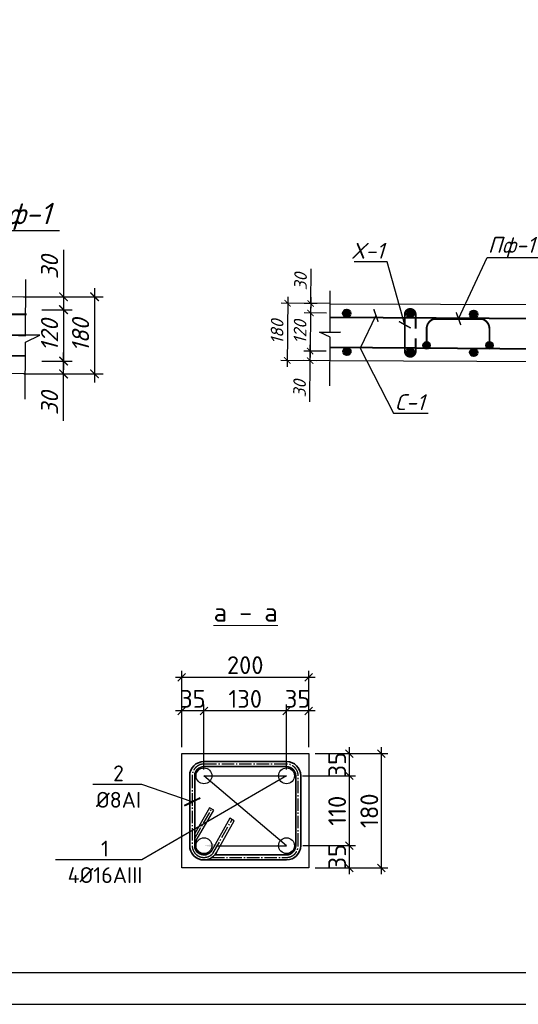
# Model space of a CAD drawing. Header units: millimetres. Extents: x -33345 to 4712671, y -3392 to 121473.
# Tile 654 of 656: x 3381632 to 3389487, y 44501 to 60009. Entities that reach past the tile are written whole.
import ezdxf
from ezdxf import colors
from ezdxf.entities.mleader import LeaderData, LeaderLine
from ezdxf.math import Vec2, Vec3

# ---------------------------------------------------------------- set-up
doc = ezdxf.new("R2010")
doc.units = ezdxf.units.MM
doc.linetypes.add('AM_DIN_G_W050', pattern=[13.75, 9.75, -1.5, 1, -1.5])
for name, color, linetype, lineweight in [('.', 7, 'Continuous', 15), ('0.25', 7, 'Continuous', 25), ('w-Армирования', 172, 'Continuous', 30), ('w-текст', 7, 'Continuous', 0)]:
    doc.layers.add(name, color=color, linetype=linetype, lineweight=lineweight)
doc.layers.add('_ось', color=130, linetype='Continuous')
doc.styles.add('GOST-2.304_Type-B', font='GOST Common.ttf')
doc.styles.add('ISOCTEUR', font='isocpeui.ttf')
doc.styles.add('Констр', font='isocpeui.ttf')
doc.styles.add('Тохир', font='isocpeui.ttf', dxfattribs={"oblique": 2, "height": 250})
doc.dimstyles.new('20', dxfattribs={"dimscale": 100, "dimtxt": 2, "dimasz": 1, "dimexe": 1, "dimexo": 1.5, "dimtad": 1, "dimdec": 0, "dimlfac": 0.2, "dimrnd": 5, "dimdsep": 46, "dimtxsty": 'Констр', "dimblk": 'ARCHTICK', "dimcen": 2.5, "dimdle": 1, "dimadec": 0, "dimazin": 0, "dimtfac": 1, "dimtdec": 0, "dimtmove": 2, "dimatfit": 3, "dimldrblk": 'OBLIQUE', "dimfxl": 1.25, "dimtolj": 1, "dimtzin": 0, "dimarcsym": 0})
doc.dimstyles.new('ISO-100', dxfattribs={"dimtxt": 200, "dimasz": 120, "dimexe": 100, "dimexo": 100, "dimgap": 50, "dimtad": 1, "dimdec": 0, "dimtxsty": 'ISOCTEUR', "dimblk": 'OBLIQUE', "dimcen": 0, "dimdle": 100, "dimclrd": 256, "dimadec": 0, "dimazin": 0, "dimtfac": 1, "dimtdec": 0, "dimtmove": 0, "dimatfit": 3, "dimfxl": 1, "dimarcsym": 0})

# ---------------------------------------------------------------- blocks, each defined once
blk = doc.blocks.new('*U282')
at = {"layer": '0.25', "color": 5, "linetype": 'Continuous', "lineweight": 25, "ltscale": 100}
blk.add_lwpolyline([(-72619, 0), (0, 0), (0, 42000), (-72619, 42000), (-72619, 0)], dxfattribs=at)
at = {"layer": '0.25', "color": 7, "linetype": 'Continuous', "lineweight": 30, "ltscale": 100}
blk.add_lwpolyline([(-70619, 500), (-500, 500), (-500, 41500), (-70619, 41500), (-70619, 500)], dxfattribs=at)
blk = doc.blocks.new('_ArchTick')
at = {"color": 0, "linetype": 'ByBlock', "const_width": 0.15}
blk.add_lwpolyline([(-0.5, -0.5), (0.5, 0.5)], dxfattribs=at)
blk = doc.blocks.new('*D657')
at = {"color": 0, "lineweight": -2, "ltscale": 100, "transparency": 16777216}
for p, q in [((-49132918, 22639905), (-49132918, 22638805)), ((-49133746, 22639805), (-49132818, 22639805)), ((-49133744, 22638905), (-49132818, 22638905))]:
    blk.add_line(p, q, dxfattribs=at)
at = {"layer": 'Defpoints', "color": 0, "lineweight": 0, "ltscale": 100, "transparency": 16777216}
for p in [(-49133896, 22639805), (-49133894, 22638905), (-49132918, 22638905)]:
    blk.add_point(p, dxfattribs=at)
at = {"color": 0, "lineweight": -2, "ltscale": 100, "transparency": 16777216, "xscale": 100, "yscale": 100, "zscale": 100}
for p, rotation in [((-49132918, 22639805), 90), ((-49132918, 22638905), 270)]:
    blk.add_blockref('_ArchTick', p, dxfattribs=dict(at, rotation=rotation))
at = {"color": 0, "ltscale": 100, "transparency": 16777216, "insert": (-49133081, 22639355), "char_height": 200, "attachment_point": 5, "rotation": 90, "style": 'Констр'}
blk.add_mtext('\\A1;180', dxfattribs=at)
blk = doc.blocks.new('_Oblique')
at = {"color": 0, "linetype": 'ByBlock', "lineweight": -2}
blk.add_line((-0.5, -0.5), (0.5, 0.5), dxfattribs=at)
blk = doc.blocks.new('*D330')
at = {"color": 0, "lineweight": -2, "ltscale": 200, "transparency": 16777216}
for p, q in [((-49133280, 22640351), (-49133280, 22639804)), ((-49133280, 22639904), (-49133280, 22639554)), ((-49133383, 22639804), (-49133180, 22639804)), ((-49133533, 22639654), (-49133180, 22639654))]:
    blk.add_line(p, q, dxfattribs=at)
at = {"layer": 'Defpoints', "color": 0, "ltscale": 200, "transparency": 16777216}
for p in [(-49133533, 22639804), (-49133683, 22639654), (-49133280, 22639654)]:
    blk.add_point(p, dxfattribs=at)
at = {"color": 0, "lineweight": -2, "ltscale": 200, "transparency": 16777216, "xscale": 100, "yscale": 100, "zscale": 100}
for p, rotation in [((-49133280, 22639804), 90), ((-49133280, 22639654), 270)]:
    blk.add_blockref('_ArchTick', p, dxfattribs=dict(at, rotation=rotation))
at = {"color": 0, "ltscale": 200, "transparency": 16777216, "insert": (-49133443, 22640148), "char_height": 200, "attachment_point": 5, "rotation": 90, "style": 'Констр'}
blk.add_mtext('\\A1;30', dxfattribs=at)
blk = doc.blocks.new('*D658')
at = {"color": 0, "lineweight": -2, "ltscale": 200, "transparency": 16777216}
for p, q in [((-49133280, 22639754), (-49133280, 22638954)), ((-49133533, 22639654), (-49133180, 22639654)), ((-49133532, 22639054), (-49133180, 22639054))]:
    blk.add_line(p, q, dxfattribs=at)
at = {"layer": 'Defpoints', "color": 0, "lineweight": 0, "ltscale": 200, "transparency": 16777216}
for p in [(-49133683, 22639654), (-49133682, 22639054), (-49133280, 22639054)]:
    blk.add_point(p, dxfattribs=at)
at = {"color": 0, "lineweight": -2, "ltscale": 200, "transparency": 16777216, "xscale": 100, "yscale": 100, "zscale": 100}
for p, rotation in [((-49133280, 22639654), 90), ((-49133280, 22639054), 270)]:
    blk.add_blockref('_ArchTick', p, dxfattribs=dict(at, rotation=rotation))
at = {"color": 0, "ltscale": 200, "transparency": 16777216, "insert": (-49133443, 22639354), "char_height": 200, "attachment_point": 5, "rotation": 90, "style": 'Констр'}
blk.add_mtext('\\A1;120', dxfattribs=at)
blk = doc.blocks.new('*D659')
at = {"color": 0, "lineweight": -2, "ltscale": 200, "transparency": 16777216}
for p, q in [((-49133280, 22638804), (-49133280, 22639154)), ((-49133533, 22639054), (-49133180, 22639054)), ((-49133383, 22638904), (-49133180, 22638904)), ((-49133280, 22638358), (-49133280, 22638904))]:
    blk.add_line(p, q, dxfattribs=at)
at = {"layer": 'Defpoints', "color": 0, "lineweight": 0, "ltscale": 200, "transparency": 16777216}
for p in [(-49133683, 22639054), (-49133280, 22639054), (-49133533, 22638904)]:
    blk.add_point(p, dxfattribs=at)
at = {"color": 0, "lineweight": -2, "ltscale": 200, "transparency": 16777216, "xscale": 100, "yscale": 100, "zscale": 100}
for p, rotation in [((-49133280, 22639054), 90), ((-49133280, 22638904), 270)]:
    blk.add_blockref('_ArchTick', p, dxfattribs=dict(at, rotation=rotation))
at = {"color": 0, "ltscale": 200, "transparency": 16777216, "insert": (-49133443, 22638561), "char_height": 200, "attachment_point": 5, "rotation": 90, "style": 'Констр'}
blk.add_mtext('\\A1;30', dxfattribs=at)
blk = doc.blocks.new('*D663')
at = {"color": 0, "lineweight": -2, "ltscale": 100, "transparency": 16777216}
for p, q in [((-43336378, 22899261), (-43336387, 22898161)), ((-43335703, 22899156), (-43336479, 22899162)), ((-43335712, 22898256), (-43336486, 22898262))]:
    blk.add_line(p, q, dxfattribs=at)
at = {"layer": 'Defpoints', "color": 0, "lineweight": 0, "ltscale": 100, "transparency": 16777216}
for p in [(-43335553, 22899154), (-43336386, 22898261), (-43335562, 22898254)]:
    blk.add_point(p, dxfattribs=at)
at = {"color": 0, "lineweight": -2, "ltscale": 100, "transparency": 16777216, "xscale": 100, "yscale": 100, "zscale": 100}
for p, rotation in [((-43336379, 22899161), 89.53416999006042), ((-43336386, 22898261), 269.5341699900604)]:
    blk.add_blockref('_ArchTick', p, dxfattribs=dict(at, rotation=rotation))
at = {"color": 0, "ltscale": 100, "transparency": 16777216, "insert": (-43336545, 22898712), "char_height": 200, "attachment_point": 5, "rotation": 89.5342, "style": 'Констр'}
blk.add_mtext('\\A1;180', dxfattribs=at)
blk = doc.blocks.new('*D337')
at = {"color": 0, "lineweight": -2, "ltscale": 200, "transparency": 16777216}
for p, q in [((-43336012, 22899704), (-43336017, 22899158)), ((-43336016, 22899258), (-43336019, 22898908)), ((-43335914, 22899157), (-43336117, 22899159)), ((-43335765, 22899006), (-43336118, 22899009))]:
    blk.add_line(p, q, dxfattribs=at)
at = {"layer": 'Defpoints', "color": 0, "ltscale": 200, "transparency": 16777216}
for p in [(-43335764, 22899156), (-43336018, 22899008), (-43335615, 22899005)]:
    blk.add_point(p, dxfattribs=at)
at = {"color": 0, "lineweight": -2, "ltscale": 200, "transparency": 16777216, "xscale": 100, "yscale": 100, "zscale": 100}
for p, rotation in [((-43336017, 22899158), 89.53416999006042), ((-43336018, 22899008), 269.5341699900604)]:
    blk.add_blockref('_ArchTick', p, dxfattribs=dict(at, rotation=rotation))
at = {"color": 0, "ltscale": 200, "transparency": 16777216, "insert": (-43336176, 22899503), "char_height": 200, "attachment_point": 5, "rotation": 89.5342, "style": 'Констр'}
blk.add_mtext('\\A1;30', dxfattribs=at)
blk = doc.blocks.new('*D664')
at = {"color": 0, "lineweight": -2, "ltscale": 200, "transparency": 16777216}
for p, q in [((-43336018, 22899108), (-43336024, 22898308)), ((-43335765, 22899006), (-43336119, 22899009)), ((-43335772, 22898406), (-43336124, 22898409))]:
    blk.add_line(p, q, dxfattribs=at)
at = {"layer": 'Defpoints', "color": 0, "lineweight": 0, "ltscale": 200, "transparency": 16777216}
for p in [(-43335615, 22899005), (-43336024, 22898408), (-43335622, 22898405)]:
    blk.add_point(p, dxfattribs=at)
at = {"color": 0, "lineweight": -2, "ltscale": 200, "transparency": 16777216, "xscale": 100, "yscale": 100, "zscale": 100}
for p, rotation in [((-43336019, 22899008), 89.53416999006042), ((-43336024, 22898408), 269.5341699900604)]:
    blk.add_blockref('_ArchTick', p, dxfattribs=dict(at, rotation=rotation))
at = {"color": 0, "ltscale": 200, "transparency": 16777216, "insert": (-43336184, 22898710), "char_height": 200, "attachment_point": 5, "rotation": 89.5342, "style": 'Констр'}
blk.add_mtext('\\A1;120', dxfattribs=at)
blk = doc.blocks.new('*D665')
at = {"color": 0, "lineweight": -2, "ltscale": 200, "transparency": 16777216}
for p, q in [((-43336026, 22898158), (-43336023, 22898508)), ((-43335771, 22898406), (-43336124, 22898409)), ((-43335922, 22898257), (-43336125, 22898259)), ((-43336030, 22897612), (-43336025, 22898258))]:
    blk.add_line(p, q, dxfattribs=at)
at = {"layer": 'Defpoints', "color": 0, "lineweight": 0, "ltscale": 200, "transparency": 16777216}
for p in [(-43336024, 22898408), (-43335621, 22898405), (-43335772, 22898256)]:
    blk.add_point(p, dxfattribs=at)
at = {"color": 0, "lineweight": -2, "ltscale": 200, "transparency": 16777216, "xscale": 100, "yscale": 100, "zscale": 100}
for p, rotation in [((-43336024, 22898408), 89.53416999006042), ((-43336025, 22898258), 269.5341699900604)]:
    blk.add_blockref('_ArchTick', p, dxfattribs=dict(at, rotation=rotation))
at = {"color": 0, "ltscale": 200, "transparency": 16777216, "insert": (-43336191, 22897816), "char_height": 200, "attachment_point": 5, "rotation": 89.5342, "style": 'Констр'}
blk.add_mtext('\\A1;30', dxfattribs=at)
blk = doc.blocks.new('*D3962')
at = {"lineweight": -2, "transparency": 16777216}
blk.add_line((3386823, 48550), (3386823, 48000), dxfattribs=at)
at = {"color": 0, "lineweight": -2, "transparency": 16777216}
for p, q in [((3386437, 48450), (3386923, 48450)), ((3386087, 48100), (3386923, 48100))]:
    blk.add_line(p, q, dxfattribs=at)
at = {"layer": 'Defpoints', "color": 0, "lineweight": 30, "transparency": 16777216}
for p in [(3386337, 48450), (3385987, 48100), (3386823, 48100)]:
    blk.add_point(p, dxfattribs=at)
at = {"lineweight": -2, "transparency": 16777216, "xscale": 120, "yscale": 120, "zscale": 120}
for p, rotation in [((3386823, 48450), 90), ((3386823, 48100), 270)]:
    blk.add_blockref('_Oblique', p, dxfattribs=dict(at, rotation=rotation))
at = {"color": 0, "transparency": 16777216, "insert": (3386633, 48275), "char_height": 280, "attachment_point": 5, "rotation": 90, "style": 'GOST-2.304_Type-B'}
blk.add_mtext('{\\fISOCPEUR|b0|i0|c204|p34;35}', dxfattribs=at)
blk = doc.blocks.new('*D3963')
at = {"color": 0, "lineweight": -2, "transparency": 16777216}
for p, q in [((3386087, 48100), (3386923, 48100)), ((3386090, 47000), (3386923, 47000))]:
    blk.add_line(p, q, dxfattribs=at)
at = {"lineweight": -2, "transparency": 16777216}
blk.add_line((3386823, 48200), (3386823, 46900), dxfattribs=at)
at = {"layer": 'Defpoints', "color": 0, "lineweight": 30, "transparency": 16777216}
for p in [(3385987, 48100), (3385990, 47000), (3386823, 47000)]:
    blk.add_point(p, dxfattribs=at)
at = {"lineweight": -2, "transparency": 16777216, "xscale": 120, "yscale": 120, "zscale": 120}
for p, rotation in [((3386823, 48100), 90), ((3386823, 47000), 270)]:
    blk.add_blockref('_Oblique', p, dxfattribs=dict(at, rotation=rotation))
at = {"color": 0, "transparency": 16777216, "insert": (3386633, 47550), "char_height": 280, "attachment_point": 5, "rotation": 90, "style": 'GOST-2.304_Type-B'}
blk.add_mtext('{\\fISOCPEUR|b0|i0|c204|p34;110}', dxfattribs=at)
blk = doc.blocks.new('*D3964')
at = {"color": 0, "lineweight": -2, "transparency": 16777216}
for p, q in [((3386090, 47000), (3386923, 47000)), ((3386437, 46650), (3386923, 46650))]:
    blk.add_line(p, q, dxfattribs=at)
at = {"lineweight": -2, "transparency": 16777216}
blk.add_line((3386823, 47100), (3386823, 46550), dxfattribs=at)
at = {"layer": 'Defpoints', "color": 0, "lineweight": 30, "transparency": 16777216}
for p in [(3385990, 47000), (3386337, 46650), (3386823, 46650)]:
    blk.add_point(p, dxfattribs=at)
at = {"lineweight": -2, "transparency": 16777216, "xscale": 120, "yscale": 120, "zscale": 120}
for p, rotation in [((3386823, 47000), 90), ((3386823, 46650), 270)]:
    blk.add_blockref('_Oblique', p, dxfattribs=dict(at, rotation=rotation))
at = {"color": 0, "transparency": 16777216, "insert": (3386633, 46825), "char_height": 280, "attachment_point": 5, "rotation": 90, "style": 'GOST-2.304_Type-B'}
blk.add_mtext('{\\fISOCPEUR|b0|i0|c204|p34;35}', dxfattribs=at)
blk = doc.blocks.new('*D3965')
at = {"color": 0, "lineweight": -2, "transparency": 16777216}
for p, q in [((3385835, 48200), (3385835, 49222)), ((3386185, 48550), (3386185, 49222))]:
    blk.add_line(p, q, dxfattribs=at)
at = {"lineweight": -2, "transparency": 16777216}
blk.add_line((3386285, 49122), (3385735, 49122), dxfattribs=at)
at = {"layer": 'Defpoints', "color": 0, "lineweight": 30, "transparency": 16777216}
for p in [(3385835, 49122), (3386185, 48450), (3385835, 48100)]:
    blk.add_point(p, dxfattribs=at)
at = {"lineweight": -2, "transparency": 16777216, "xscale": 120, "yscale": 120, "zscale": 120, "rotation": 180}
blk.add_blockref('_Oblique', (3385835, 49122), dxfattribs=at)
at = {"lineweight": -2, "transparency": 16777216, "xscale": 120, "yscale": 120, "zscale": 120}
blk.add_blockref('_Oblique', (3386185, 49122), dxfattribs=at)
at = {"color": 0, "transparency": 16777216, "insert": (3386010, 49312), "char_height": 280, "attachment_point": 5, "style": 'GOST-2.304_Type-B'}
blk.add_mtext('{\\fISOCPEUR|b0|i0|c204|p34;35}', dxfattribs=at)
blk = doc.blocks.new('*D3966')
at = {"color": 0, "lineweight": -2, "transparency": 16777216}
for p, q in [((3384185, 48600), (3384185, 49222)), ((3384535, 48200), (3384535, 49222))]:
    blk.add_line(p, q, dxfattribs=at)
at = {"lineweight": -2, "transparency": 16777216}
blk.add_line((3384635, 49122), (3384085, 49122), dxfattribs=at)
at = {"layer": 'Defpoints', "color": 0, "lineweight": 30, "transparency": 16777216}
for p in [(3384185, 49122), (3384185, 48500), (3384535, 48100)]:
    blk.add_point(p, dxfattribs=at)
at = {"lineweight": -2, "transparency": 16777216, "xscale": 120, "yscale": 120, "zscale": 120, "rotation": 180}
blk.add_blockref('_Oblique', (3384185, 49122), dxfattribs=at)
at = {"lineweight": -2, "transparency": 16777216, "xscale": 120, "yscale": 120, "zscale": 120}
blk.add_blockref('_Oblique', (3384535, 49122), dxfattribs=at)
at = {"color": 0, "transparency": 16777216, "insert": (3384360, 49312), "char_height": 280, "attachment_point": 5, "style": 'GOST-2.304_Type-B'}
blk.add_mtext('{\\fISOCPEUR|b0|i0|c204|p34;35}', dxfattribs=at)
blk = doc.blocks.new('*D3967')
at = {"lineweight": -2, "transparency": 16777216}
blk.add_line((3387330, 46550), (3387330, 48550), dxfattribs=at)
at = {"color": 0, "lineweight": -2, "transparency": 16777216}
for p, q in [((3386285, 48450), (3387430, 48450)), ((3386285, 46650), (3387430, 46650))]:
    blk.add_line(p, q, dxfattribs=at)
at = {"layer": 'Defpoints', "color": 0, "lineweight": 30, "transparency": 16777216}
for p in [(3386185, 48450), (3387330, 48450), (3386185, 46650)]:
    blk.add_point(p, dxfattribs=at)
at = {"lineweight": -2, "transparency": 16777216, "xscale": 120, "yscale": 120, "zscale": 120}
for p, rotation in [((3387330, 48450), 90), ((3387330, 46650), 270)]:
    blk.add_blockref('_Oblique', p, dxfattribs=dict(at, rotation=rotation))
at = {"color": 0, "transparency": 16777216, "insert": (3387140, 47550), "char_height": 280, "attachment_point": 5, "rotation": 90, "style": 'GOST-2.304_Type-B'}
blk.add_mtext('{\\fISOCPEUR|b0|i0|c204|p34;180}', dxfattribs=at)
blk = doc.blocks.new('*D3968')
at = {"color": 0, "lineweight": -2, "transparency": 16777216}
for p, q in [((3384535, 48200), (3384535, 49222)), ((3385835, 48200), (3385835, 49222))]:
    blk.add_line(p, q, dxfattribs=at)
at = {"lineweight": -2, "transparency": 16777216}
blk.add_line((3385935, 49122), (3384435, 49122), dxfattribs=at)
at = {"layer": 'Defpoints', "color": 0, "lineweight": 30, "transparency": 16777216}
for p in [(3384535, 49122), (3384535, 48100), (3385835, 48100)]:
    blk.add_point(p, dxfattribs=at)
at = {"lineweight": -2, "transparency": 16777216, "xscale": 120, "yscale": 120, "zscale": 120, "rotation": 180}
blk.add_blockref('_Oblique', (3384535, 49122), dxfattribs=at)
at = {"lineweight": -2, "transparency": 16777216, "xscale": 120, "yscale": 120, "zscale": 120}
blk.add_blockref('_Oblique', (3385835, 49122), dxfattribs=at)
at = {"color": 0, "transparency": 16777216, "insert": (3385185, 49312), "char_height": 280, "attachment_point": 5, "style": 'GOST-2.304_Type-B'}
blk.add_mtext('{\\fISOCPEUR|b0|i0|c204|p34;130}', dxfattribs=at)
blk = doc.blocks.new('*D3969')
at = {"lineweight": -2, "transparency": 16777216}
blk.add_line((3384085, 49653), (3386285, 49653), dxfattribs=at)
at = {"color": 0, "lineweight": -2, "transparency": 16777216}
for p, q in [((3384185, 48550), (3384185, 49753)), ((3386185, 48550), (3386185, 49753))]:
    blk.add_line(p, q, dxfattribs=at)
at = {"layer": 'Defpoints', "color": 0, "lineweight": 30, "transparency": 16777216}
for p in [(3386185, 49653), (3384185, 48450), (3386185, 48450)]:
    blk.add_point(p, dxfattribs=at)
at = {"lineweight": -2, "transparency": 16777216, "xscale": 120, "yscale": 120, "zscale": 120, "rotation": 180}
blk.add_blockref('_Oblique', (3384185, 49653), dxfattribs=at)
at = {"lineweight": -2, "transparency": 16777216, "xscale": 120, "yscale": 120, "zscale": 120}
blk.add_blockref('_Oblique', (3386185, 49653), dxfattribs=at)
at = {"color": 0, "transparency": 16777216, "insert": (3385185, 49843), "char_height": 280, "attachment_point": 5, "style": 'GOST-2.304_Type-B'}
blk.add_mtext('{\\fISOCPEUR|b0|i0|c204|p34;200}', dxfattribs=at)
blk = doc.blocks.new('wAE')
at = {"color": 217, "lineweight": 40, "true_color": 0x93278f}
for p, q in [((-49140282.2, 22639618.4), (-49133712.9, 22639602.4)), ((-49140285.3, 22639132.6), (-49133721.3, 22639116.7))]:
    blk.add_line(p, q, dxfattribs=at)
for points in [[(-49133727.8, 22638610.2), (-49133724.4, 22639275.9), (-49133557.6, 22639355.7), (-49133890.4, 22639358.4), (-49133723.5, 22639350.6), (-49133720.2, 22640004.8)], [(-49140281, 22639829.4), (-49133721.2, 22639804.4)], [(-49137197, 22639818.5), (-49133721.2, 22639804.4)], [(-49133724.5, 22638904.4), (-49140286.2, 22638929.5)]]:
    blk.add_lwpolyline(points)
at = {"ltscale": 200}
for base, p1, p2, angle, picture, middle in [((-49133280, 22639654.4), (-49133532.7, 22639804.4), (-49133682.7, 22639654.4), 90, '*D330', (-49133336.6, 22640148.2)), ((-49133280, 22639054.4), (-49133532.7, 22638904.4), (-49133682.7, 22639054.4), 270, '*D659', (-49133336.6, 22638560.7))]:
    dim = blk.add_linear_dim(base=base, p1=p1, p2=p2, angle=angle, dimstyle='20', override={"dimblk1": 'ArchTick', "dimblk2": 'ArchTick', "dimsah": 1, "dimtmove": 1}, dxfattribs=at)
    dim.commit()
    dim.dimension.update_dxf_attribs({"geometry": picture, "text_midpoint": middle, "dimtype": 128})
at = {"ltscale": 100}
dim = blk.add_linear_dim(base=(-49132918.4, 22638905.1), p1=(-49133896.4, 22639805.1), p2=(-49133894.4, 22638905.1), angle=90, dimstyle='20', override={"dimblk1": 'ArchTick', "dimblk2": 'ArchTick', "dimsah": 1}, dxfattribs=at)
dim.commit()
dim.dimension.update_dxf_attribs({"geometry": '*D657', "text_midpoint": (-49133080.9, 22639355.1)})
at = {"ltscale": 200}
dim = blk.add_linear_dim(base=(-49133280, 22639054.4), p1=(-49133682.7, 22639654.4), p2=(-49133681.8, 22639054.4), angle=90, dimstyle='20', override={"dimscale": 100, "dimlfac": 0.2, "dimtxsty": 'Констр', "dimblk1": 'ArchTick', "dimblk2": 'ArchTick', "dimsah": 1, "dimtolj": 1}, dxfattribs=at)
dim.commit()
dim.dimension.update_dxf_attribs({"geometry": '*D658', "text_midpoint": (-49133442.5, 22639354.4)})
ml = blk.add_multileader_mtext('Standard')
ml.set_content('Пф-1', color=256, style='Тохир')
ml.set_leader_properties()
ml.set_arrow_properties(name='ARCHTICK')
ml.build(insert=Vec2(0, 0))
ml.multileader.update_dxf_attribs({"text_left_attachment_type": 6, "text_right_attachment_type": 6, "dogleg_length": 0.36, "arrow_head_size": 150})
ctx = ml.context
ctx.base_point, ctx.char_height, ctx.arrow_head_size, ctx.landing_gap_size, ctx.plane_origin = Vec3(-49134177.4, 22640575.9), 250, 150, 10, Vec3(-49117998.5, 22644571.5)
ctx.left_attachment, ctx.right_attachment = 6, 6
notes = []
notes.append((ctx, [(0, (1, 1, 0), (-49134177.7, 22640575.9), (1, 0), 0.36, [(1, [(-49134629.2, 22639612.8)], 0, [])])]))
ctx.mtext.insert, ctx.mtext.rotation, ctx.mtext.flow_direction = Vec3(-49134167.4, 22640900.9), 6.2831853, 5
for ctx, leaders in notes:
    for number, flags, end, landing, length, lines in leaders:
        leader = LeaderData()
        leader.index, (leader.has_last_leader_line, leader.has_dogleg_vector, leader.attachment_direction) = number, flags
        leader.last_leader_point, leader.dogleg_vector, leader.dogleg_length = Vec3(end), Vec3(landing), length
        for number, points, colour, breaks in lines:
            line = LeaderLine()
            line.index, line.vertices, line.color, line.breaks = number, Vec3.list(points), colors.encode_raw_color(colour), breaks
            leader.lines.append(line)
        ctx.leaders.append(leader)
blk = doc.blocks.new('qersas')
at = {"layer": '.'}
h = blk.add_hatch(color=256, dxfattribs=at)
h.dxf.hatch_style = 1
h.paths.add_polyline_path([(-43334247.7, 22898499.2, 1), (-43334131.7, 22898499.2, 1)])
h = blk.add_hatch(color=256, dxfattribs=at)
h.dxf.hatch_style = 1
h.paths.add_polyline_path([(-43333258.2, 22898499.2, 1), (-43333142.2, 22898499.2, 1)])
at = {"lineweight": 40, "true_color": 0x93278f}
h = blk.add_hatch(color=217, dxfattribs=at)
h.dxf.hatch_style = 1
edge = h.paths.add_edge_path()
edge.add_arc((-43335448, 22899003.5), 60, 0, 360)
h = blk.add_hatch(color=217, dxfattribs=at)
h.dxf.hatch_style = 1
edge = h.paths.add_edge_path()
edge.add_arc((-43334448, 22898995.4), 60, 0, 360)
h = blk.add_hatch(color=217, dxfattribs=at)
h.dxf.hatch_style = 1
edge = h.paths.add_edge_path()
edge.add_arc((-43333448, 22898987.3), 60, 0, 360)
h = blk.add_hatch(color=217, dxfattribs=at)
h.dxf.hatch_style = 1
edge = h.paths.add_edge_path()
edge.add_arc((-43335446.1, 22898403.5), 60, 0, 360)
h = blk.add_hatch(color=217, dxfattribs=at)
h.dxf.hatch_style = 1
edge = h.paths.add_edge_path()
edge.add_arc((-43334447.1, 22898395.4), 60, 0, 360)
h = blk.add_hatch(color=217, dxfattribs=at)
h.dxf.hatch_style = 1
edge = h.paths.add_edge_path()
edge.add_arc((-43333447.2, 22898387.3), 60, 0, 360)
at = {"color": 217, "lineweight": 40, "true_color": 0x93278f}
for p, q in [((-43335709.1, 22898945.3), (-43332224.4, 22898918.3)), ((-43335710.8, 22898467.9), (-43332232.7, 22898442.1))]:
    blk.add_line(p, q, dxfattribs=at)
for points in [[(-43335712.4, 22897861.5), (-43335710.4, 22898627.1), (-43335876.6, 22898708.3), (-43335543.7, 22898708.3), (-43335709.8, 22898701.8), (-43335707.9, 22899356.1)], [(-43335708.5, 22899155.6), (-43332232.7, 22899141.5)], [(-43335708.5, 22899155.6), (-43332232.7, 22899141.5)], [(-43332236, 22898241.5), (-43335711.8, 22898255.7)]]:
    blk.add_lwpolyline(points)
at = {"color": 32, "lineweight": 30, "true_color": 0xcd6928, "const_width": 30}
blk.add_lwpolyline([(-43334362.1, 22898609.5), (-43334362.1, 22898404.3, -0.4142136), (-43334447.1, 22898319.3, -0.4142136), (-43334532.1, 22898404.3), (-43334532.8, 22898987.8, -1), (-43334362.8, 22898987.8, 0), (-43334362.8, 22898763.1, -4563395051.1547174)], format="xyb", dxfattribs=at)
at = {"const_width": 30}
blk.add_lwpolyline([(-43334189.7, 22898557.1), (-43334189.7, 22898759.1, -0.3368073), (-43334070.9, 22898915.6), (-43333843.6, 22898915.3), (-43333318.2, 22898915.6, -0.3368073), (-43333199.3, 22898759.1), (-43333199.3, 22898557.1)], format="xyb", dxfattribs=at)
at = {"color": 217, "lineweight": 40, "true_color": 0x93278f}
for centre in [(-43335448, 22899003.5), (-43334448, 22898995.4), (-43333448, 22898987.3), (-43335446.1, 22898403.5), (-43334447.1, 22898395.4), (-43333447.2, 22898387.3)]:
    blk.add_circle(centre, 60, dxfattribs=at)
for centre in [(-43334189.7, 22898499.2), (-43333200.2, 22898499.2)]:
    blk.add_circle(centre, 58)
at = {"ltscale": 200}
for base, p1, p2, angle, picture, middle in [((-43336017.8, 22899008.2), (-43335764, 22899156.1), (-43335615.2, 22899004.9), 89.53417, '*D337', (-43335957.3, 22899501.4)), ((-43336023.5, 22898408.2), (-43335772.1, 22898256.1), (-43335620.9, 22898404.9), 269.53417, '*D665', (-43335971, 22897814))]:
    dim = blk.add_linear_dim(base=base, p1=p1, p2=p2, angle=angle, dimstyle='20', override={"dimblk1": 'ArchTick', "dimblk2": 'ArchTick', "dimsah": 1, "dimtmove": 1}, dxfattribs=at)
    dim.commit()
    dim.dimension.update_dxf_attribs({"geometry": picture, "text_midpoint": middle, "dimtype": 128})
at = {"ltscale": 100}
dim = blk.add_linear_dim(base=(-43336386.4, 22898261.1), p1=(-43335552.8, 22899154.4), p2=(-43335561.8, 22898254.4), angle=89.53417, dimstyle='20', override={"dimblk1": 'ArchTick', "dimblk2": 'ArchTick', "dimsah": 1}, dxfattribs=at)
dim.commit()
dim.dimension.update_dxf_attribs({"geometry": '*D663', "text_midpoint": (-43336545.2, 22898712.5)})
at = {"ltscale": 200}
dim = blk.add_linear_dim(base=(-43336023.5, 22898408.2), p1=(-43335615.2, 22899004.9), p2=(-43335621.7, 22898404.9), angle=89.53417, dimstyle='20', override={"dimscale": 100, "dimlfac": 0.2, "dimtxsty": 'Констр', "dimblk1": 'ArchTick', "dimblk2": 'ArchTick', "dimsah": 1, "dimtolj": 1}, dxfattribs=at)
dim.commit()
dim.dimension.update_dxf_attribs({"geometry": '*D664', "text_midpoint": (-43336183.6, 22898709.5)})
ml = blk.add_multileader_mtext('Standard')
ml.set_content('Пф-1', color=256, style='Тохир')
ml.set_leader_properties()
ml.set_arrow_properties(name='ARCHTICK')
ml.build(insert=Vec2(0, 0))
ml.multileader.update_dxf_attribs({"text_left_attachment_type": 6, "text_right_attachment_type": 6, "dogleg_length": 0.36, "arrow_head_size": 150})
ctx = ml.context
ctx.base_point, ctx.char_height, ctx.arrow_head_size, ctx.landing_gap_size, ctx.plane_origin = Vec3(-43333235.5, 22899882.2), 250, 150, 10, Vec3(-43317056.7, 22903877.8)
ctx.left_attachment, ctx.right_attachment = 6, 6
notes = []
notes.append((ctx, [(0, (1, 1, 0), (-43333235.8, 22899882.2), (1, 0), 0.36, [(1, [(-43333687.3, 22898919.1)], 0, [])])]))
ctx.mtext.insert, ctx.mtext.rotation, ctx.mtext.flow_direction = Vec3(-43333225.5, 22900207.2), 6.2831853, 5
ml = blk.add_multileader_mtext('Standard')
ml.set_content('X-1', color=256, style='Тохир')
ml.set_leader_properties()
ml.set_arrow_properties(name='ARCHTICK')
ml.build(insert=Vec2(0, 0))
ml.multileader.update_dxf_attribs({"text_left_attachment_type": 6, "text_right_attachment_type": 6, "dogleg_length": 0.36, "arrow_head_size": 150})
ctx = ml.context
ctx.base_point, ctx.char_height, ctx.arrow_head_size, ctx.landing_gap_size, ctx.plane_origin = Vec3(-43335392.5, 22899813.9), 250, 150, 10, Vec3(-43351170.9, 22903537.7)
ctx.left_attachment, ctx.right_attachment = 6, 6
notes.append((ctx, [(0, (1, 1, 0), (-43334812.3, 22899813.9), (-1, 0), 0.36, [(1, [(-43334532.7, 22898823.2)], 0, [])])]))
ctx.mtext.insert, ctx.mtext.flow_direction = Vec3(-43335382.5, 22900113.9), 5
ml = blk.add_multileader_mtext('Standard')
ml.set_content('C-1', color=256, style='Тохир')
ml.set_leader_properties()
ml.set_arrow_properties(name='ARCHTICK')
ml.build(insert=Vec2(0, 0))
ml.multileader.update_dxf_attribs({"text_left_attachment_type": 6, "text_right_attachment_type": 6, "dogleg_length": 0.36, "arrow_head_size": 150})
ctx = ml.context
ctx.base_point, ctx.char_height, ctx.arrow_head_size, ctx.landing_gap_size, ctx.plane_origin = Vec3(-43334707.4, 22897429.7), 250, 150, 10, Vec3(-43350549.6, 22901469.1)
ctx.left_attachment, ctx.right_attachment = 6, 6
notes.append((ctx, [(1, (1, 1, 0), (-43334709.2, 22897429.7), (1, 0), 1.8, [(0, [(-43334987.6, 22898969.6), (-43335236.1, 22898455.5)], 0, [])])]))
ctx.mtext.insert, ctx.mtext.flow_direction = Vec3(-43334697.4, 22897729.7), 5
for ctx, leaders in notes:
    for number, flags, end, landing, length, lines in leaders:
        leader = LeaderData()
        leader.index, (leader.has_last_leader_line, leader.has_dogleg_vector, leader.attachment_direction) = number, flags
        leader.last_leader_point, leader.dogleg_vector, leader.dogleg_length = Vec3(end), Vec3(landing), length
        for number, points, colour, breaks in lines:
            line = LeaderLine()
            line.index, line.vertices, line.color, line.breaks = number, Vec3.list(points), colors.encode_raw_color(colour), breaks
            leader.lines.append(line)
        ctx.leaders.append(leader)

msp = doc.modelspace()

# ---------------------------------------------------------------- linework, layer by layer
at = {"color": 0, "linetype": 'ByBlock', "lineweight": 30}
msp.add_lwpolyline([(3384184.84, 46649.894), (3384184.84, 48449.894), (3386184.84, 48449.894), (3386184.84, 46649.894)], close=True, dxfattribs=at)
at = {"layer": '_ось', "color": 1, "linetype": 'AM_DIN_G_W050', "ltscale": 20}
msp.add_lwpolyline([(3384662.902, 46814.894), (3385834.841, 46814.894, 0.414213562), (3386019.841, 46999.894), (3386019.84, 48099.894, 0.414213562), (3385834.84, 48284.894), (3384534.84, 48284.894, 0.414213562), (3384349.84, 48099.894), (3384349.84, 46999.894, 0.717775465), (3384681.962, 46887.734)], format="xyb", dxfattribs=at)
for points in [[(3384389.84, 47114.786), (3384657.71, 47578.341)], [(3384681.962, 46887.734), (3384976.778, 47411.47)]]:
    msp.add_lwpolyline(points, dxfattribs=at)
at = {"layer": '_ось', "color": 0, "linetype": 'AM_DIN_G_W050', "ltscale": 100}
msp.add_lwpolyline([(3384412.096, 46861.479, 0.183381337), (3384534.84, 46814.894), (3384534.845, 46814.894)], format="xyb", dxfattribs=at)
at = {"layer": 'w-Армирования', "color": 0, "lineweight": 35, "ltscale": 20}
for points in [[(3384732.645, 46892.664, -0.778043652), (3384309.84, 46999.894), (3384309.84, 48099.894, -0.414213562), (3384534.84, 48324.894), (3385834.84, 48324.894, -0.414213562), (3386059.84, 48099.894), (3386059.841, 46999.894, -0.414213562), (3385834.841, 46774.894), (3384534.84, 46774.894, -0.412712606), (3384309.843, 46998.741, -0.412712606)], [(3384706.886, 46854.894), (3385834.841, 46854.894, 0.414213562), (3385979.841, 46999.894), (3385979.84, 48099.894, 0.414213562), (3385834.84, 48244.894), (3384534.84, 48244.894, 0.414213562), (3384389.84, 48099.894), (3384389.84, 46999.894, 0.757045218), (3384658.485, 46924.152)], [(3384413.577, 47079.395, 0.596410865), (3384534.84, 46854.894), (3384534.864, 46854.894)]]:
    msp.add_lwpolyline(points, format="xyb", dxfattribs=at)
at = {"layer": 'w-Армирования', "color": 0, "ltscale": 20}
for points in [[(3384413.577, 47079.395), (3384690.837, 47559.198), (3384624.123, 47597.75), (3384389.84, 47192.318)], [(3384732.645, 46892.664), (3385009.904, 47392.327), (3384943.19, 47430.878), (3384658.485, 46924.152)]]:
    msp.add_lwpolyline(points, dxfattribs=at)
for centre in [(3384534.84, 48099.894), (3385834.84, 48099.894), (3384534.84, 46999.894), (3385834.84, 46999.894)]:
    msp.add_circle(centre, 125, dxfattribs=at)

# ---------------------------------------------------------------- block references
at = {"xscale": 1.35, "yscale": 1.35, "zscale": 1.35}
msp.add_blockref('wAE', (69712250.445, -30508090.89), dxfattribs=at)
at = {"color": 177, "true_color": 0x293189}
msp.add_blockref('qersas', (46722232.233, -22843619.088), dxfattribs=at)
at = {"layer": '0.25', "ltscale": 100, "transparency": 33554687}
msp.add_blockref('*U282', (3408871.727, 44501.326, 1359241.5), dxfattribs=at)

# ---------------------------------------------------------------- texts
at = {"layer": 'w-текст', "color": 0, "ltscale": 2, "insert": (3385192.294, 50827.505, -0.342), "char_height": 300, "width": 4865.05301, "attachment_point": 2, "style": 'GOST-2.304_Type-B'}
msp.add_mtext('{\\fISOCPEUR|b0|i0|c204|p34;\\Lа - а}', dxfattribs=at)

# ---------------------------------------------------------------- dimensions: what is measured, and where the dimension line sits
for base, p1, p2, picture, middle in [((3386184.84, 49652.965), (3384184.84, 48449.894), (3386184.84, 48449.894), '*D3969', (3385184.84, 49842.965)), ((3384534.84, 49122.475), (3385834.84, 48099.894), (3384534.84, 48099.894), '*D3968', (3385184.84, 49312.475))]:
    dim = msp.add_linear_dim(base=base, p1=p1, p2=p2, text='{\\fISOCPEUR|b0|i0|c204|p34;<>}', dimstyle='ISO-100', override={"dimtxt": 280, "dimlfac": 0.1, "dimtxsty": 'GOST-2.304_Type-B'})
    dim.commit()
    dim.dimension.update_dxf_attribs({"geometry": picture, "text_midpoint": middle})
for base, p1, p2, angle, picture, middle in [((3384184.84, 49122.475), (3384534.84, 48099.894), (3384184.84, 48499.894), 180, '*D3966', (3384359.84, 49122.475)), ((3385834.84, 49122.475), (3386184.84, 48449.894), (3385834.84, 48099.894), 180, '*D3965', (3386009.84, 49122.475)), ((3386822.704, 48099.894), (3386337.052, 48449.894), (3385987.052, 48099.894), 90, '*D3962', (3386822.704, 48274.894)), ((3386822.704, 46649.894), (3385989.708, 46999.894), (3386337.052, 46649.894), 90, '*D3964', (3386822.704, 46824.894))]:
    dim = msp.add_linear_dim(base=base, p1=p1, p2=p2, angle=angle, text='{\\fISOCPEUR|b0|i0|c204|p34;<>}', dimstyle='ISO-100', override={"dimtxt": 280, "dimlfac": 0.1, "dimtxsty": 'GOST-2.304_Type-B'})
    dim.commit()
    dim.dimension.update_dxf_attribs({"geometry": picture, "text_midpoint": middle, "dimtype": 160})
for base, p1, p2, picture, middle in [((3387329.875, 48449.894), (3386184.84, 46649.894), (3386184.84, 48449.894), '*D3967', (3387139.875, 47549.894)), ((3386822.704, 46999.894), (3385987.052, 48099.894), (3385989.708, 46999.894), '*D3963', (3386632.704, 47549.894))]:
    dim = msp.add_linear_dim(base=base, p1=p1, p2=p2, angle=90, text='{\\fISOCPEUR|b0|i0|c204|p34;<>}', dimstyle='ISO-100', override={"dimtxt": 280, "dimlfac": 0.1, "dimtxsty": 'GOST-2.304_Type-B'})
    dim.commit()
    dim.dimension.update_dxf_attribs({"geometry": picture, "text_midpoint": middle})

# ---------------------------------------------------------------- leaders
at = {"lineweight": 25}
ml = msp.add_multileader_mtext('Standard', dxfattribs=at)
ml.set_content('{\\fISOCPEUR|b0|i0|c204|p34;2\\P%%C8AI}', color=256, style='GOST-2.304_Type-B')
ml.set_leader_properties()
ml.set_arrow_properties(name='ARCHTICK')
ml.build(insert=Vec2(0, 0))
ml.multileader.update_dxf_attribs({"text_left_attachment_type": 6, "text_right_attachment_type": 6, "dogleg_length": 15, "arrow_head_size": 200})
ctx = ml.context
ctx.base_point, ctx.char_height, ctx.arrow_head_size, ctx.landing_gap_size, ctx.plane_origin = Vec3(3382885.788, 47963.942), 250, 200, 3, Vec3(3383154.424, 47070.372)
ctx.left_attachment, ctx.right_attachment, ctx.text_align_type = 6, 6, 1
notes = []
notes.append((ctx, [(0, (1, 1, 0), (3383556.788, 47963.942), (-1, 0), 15, [(0, [(3384349.84, 47690.326)], 0, [])])]))
ctx.mtext.insert, ctx.mtext.width, ctx.mtext.alignment, ctx.mtext.flow_direction = Vec3(3383189.167, 48263.942), 1904.92527, 2, 5
ml = msp.add_multileader_mtext('Standard', dxfattribs=at)
ml.set_content('{\\fISOCPEUR|b0|i0|c204|p34;1\\P4%%C\\fISOCPEUR|b0|i0|c0|p34;16\\fISOCPEUR|b0|i0|c204|p34;AIII}', color=256, style='GOST-2.304_Type-B')
ml.set_leader_properties()
ml.build(insert=Vec2(0, 0))
ml.multileader.update_dxf_attribs({"text_left_attachment_type": 6, "text_right_attachment_type": 6, "dogleg_length": 15, "arrow_head_size": 200})
ctx = ml.context
ctx.base_point, ctx.char_height, ctx.arrow_head_size, ctx.landing_gap_size, ctx.plane_origin = Vec3(3382410.788, 46778.268), 250, 200, 3, Vec3(3383154.424, 45884.698)
ctx.left_attachment, ctx.right_attachment, ctx.text_align_type = 6, 6, 1
notes.append((ctx, [(0, (1, 1, 0), (3383556.788, 46778.268), (-1, 0), 15, [(3, [(3384534.84, 46999.894), (3385834.841, 46999.894), (3384534.84, 48099.894), (3385834.84, 48099.894)], 0, [])])]))
ctx.mtext.insert, ctx.mtext.width, ctx.mtext.alignment, ctx.mtext.flow_direction = Vec3(3382976.288, 47078.268), 1904.92527, 2, 5
for ctx, leaders in notes:
    for number, flags, end, landing, length, lines in leaders:
        leader = LeaderData()
        leader.index, (leader.has_last_leader_line, leader.has_dogleg_vector, leader.attachment_direction) = number, flags
        leader.last_leader_point, leader.dogleg_vector, leader.dogleg_length = Vec3(end), Vec3(landing), length
        for number, points, colour, breaks in lines:
            line = LeaderLine()
            line.index, line.vertices, line.color, line.breaks = number, Vec3.list(points), colors.encode_raw_color(colour), breaks
            leader.lines.append(line)
        ctx.leaders.append(leader)

doc.saveas('drawing.dxf')
